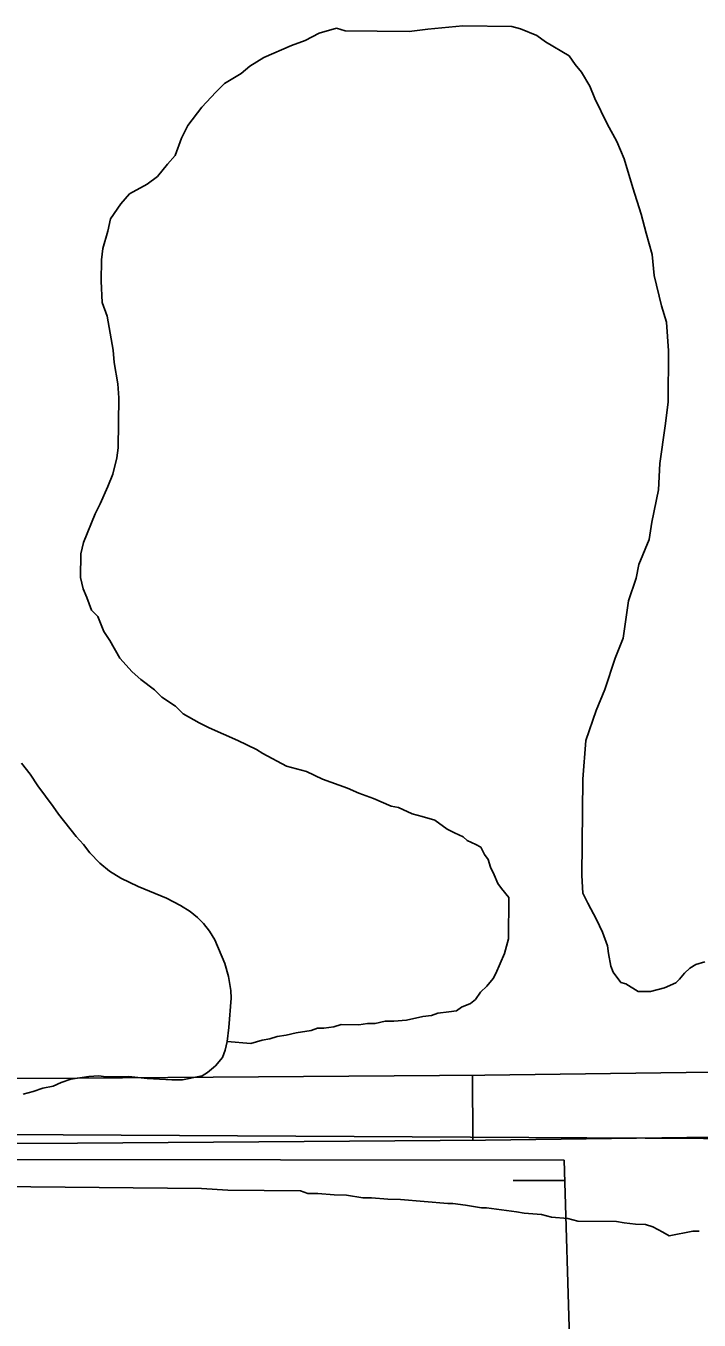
# Model space of a CAD drawing. Extents: x 3148686 to 3186545, y 916144 to 941516.
# Drawn here: x 3183566 to 3183877, y 934963 to 935561 of the extents above; entities that cross this region are included whole.
import ezdxf

# ---------------------------------------------------------------- set-up
doc = ezdxf.new("R2010")
doc.units = 0
for name, color, linetype in [('V-ROAD-CNTR', 7, 'Continuous'), ('V-SITE-VEGE', 7, 'Continuous'), ('V-TOPO-SHOR', 7, 'Continuous'), ('V-WETL-SWMP', 7, 'Continuous')]:
    doc.layers.add(name, color=color, linetype=linetype)

msp = doc.modelspace()

# ---------------------------------------------------------------- linework, layer by layer
at = {"layer": 'V-ROAD-CNTR'}
msp.add_line((3183772.23, 935076.21), (3183772.45, 935046.21), dxfattribs=at)
for points in [[(3182167.95, 935086.35), (3182851.89, 935081.79), (3183252.67, 935081.86), (3183387.37, 935073.98), (3183589.57, 935074.84), (3183778.03, 935076.26), (3184278.1, 935082.85)], [(3182167.95, 935056.35), (3182851.79, 935051.79), (3183251.79, 935051.86), (3183386.56, 935043.97), (3183589.74, 935044.84), (3183778.34, 935046.26), (3184278.49, 935052.85)]]:
    msp.add_lwpolyline(points, dxfattribs=at)
at = {"layer": 'V-SITE-VEGE'}
for p, q in [((3183701.36, 935557.76), (3183694.96, 935554.36)), ((3183709.48, 935559.99), (3183701.36, 935557.76)), ((3183713.51, 935558.79), (3183709.48, 935559.99)), ((3183743.01, 935558.48), (3183713.51, 935558.79)), ((3183751.69, 935559.55), (3183743.01, 935558.48)), ((3183767.9, 935561.12), (3183751.69, 935559.55)), ((3183790.45, 935560.89), (3183767.9, 935561.12)), ((3183794.49, 935559.68), (3183790.45, 935560.89)), ((3183801.98, 935556.72), (3183794.49, 935559.68)), ((3183688.58, 935552.11), (3183675.8, 935546.46)), ((3183694.96, 935554.36), (3183688.58, 935552.11)), ((3183805.99, 935553.78), (3183801.98, 935556.72)), ((3183816.91, 935547.31), (3183805.99, 935553.78)), ((3183675.8, 935546.46), (3183669.39, 935542.48)), ((3183819.76, 935543.23), (3183816.91, 935547.31)), ((3183669.39, 935542.48), (3183665.31, 935539.05)), ((3183822.62, 935539.73), (3183819.76, 935543.23)), ((3183826.6, 935533.33), (3183822.62, 935539.73)), ((3183657.75, 935534.5), (3183653.66, 935530.49)), ((3183665.31, 935539.05), (3183657.75, 935534.5)), ((3183653.66, 935530.49), (3183647.22, 935523.62)), ((3183828.85, 935527.52), (3183826.6, 935533.33)), ((3183647.22, 935523.62), (3183640.77, 935515.01)), ((3183834.51, 935515.9), (3183828.85, 935527.52)), ((3183839.06, 935507.75), (3183834.51, 935515.9)), ((3183640.77, 935515.01), (3183637.82, 935509.26)), ((3183637.82, 935509.26), (3183634.85, 935501.2)), ((3183842.44, 935499.62), (3183839.06, 935507.75)), ((3183634.85, 935501.2), (3183631.34, 935497.18)), ((3183846.35, 935486.28), (3183842.44, 935499.62)), ((3183631.34, 935497.18), (3183626.65, 935491.45)), ((3183621.99, 935488.03), (3183613.84, 935483.49)), ((3183626.65, 935491.45), (3183621.99, 935488.03)), ((3183850.28, 935474.09), (3183846.35, 935486.28)), ((3183613.84, 935483.49), (3183609.75, 935478.9)), ((3183609.75, 935478.9), (3183605.05, 935472.01)), ((3183852.5, 935465.4), (3183850.28, 935474.09)), ((3183605.05, 935472.01), (3183603.83, 935466.24)), ((3183603.83, 935466.24), (3183601.44, 935458.17)), ((3183855.29, 935455.54), (3183852.5, 935465.4)), ((3183601.44, 935458.17), (3183600.81, 935452.97)), ((3183600.81, 935452.97), (3183600.7, 935443.14)), ((3183856.34, 935445.7), (3183855.29, 935455.54)), ((3183859.67, 935431.78), (3183856.34, 935445.7)), ((3183600.7, 935443.14), (3183601.18, 935433.3)), ((3183601.18, 935433.3), (3183603.43, 935426.92)), ((3183603.43, 935426.92), (3183606.15, 935411.27)), ((3183861.9, 935424.24), (3183859.67, 935431.78)), ((3183862.92, 935410.93), (3183861.9, 935424.24)), ((3183606.15, 935411.27), (3183606.67, 935405.49)), ((3183862.68, 935387.22), (3183862.92, 935410.93)), ((3183606.67, 935405.49), (3183608.31, 935395.64)), ((3183608.31, 935395.64), (3183608.82, 935389.27)), ((3183608.82, 935389.27), (3183608.58, 935366.14)), ((3183861.41, 935376.25), (3183862.68, 935387.22)), ((3183858.91, 935358.92), (3183861.41, 935376.25)), ((3183608.58, 935366.14), (3183607.95, 935361.52)), ((3183607.95, 935361.52), (3183606.14, 935354.02)), ((3183858.21, 935346.79), (3183858.91, 935358.92)), ((3183603.77, 935348.26), (3183600.21, 935340.21)), ((3183606.14, 935354.02), (3183603.77, 935348.26)), ((3183855.16, 935331.78), (3183858.21, 935346.79)), ((3183600.21, 935340.21), (3183597.85, 935335.61)), ((3183597.85, 935335.61), (3183592.51, 935322.36)), ((3183853.92, 935323.7), (3183855.16, 935331.78)), ((3183592.51, 935322.36), (3183591.3, 935317.17)), ((3183849.18, 935312.18), (3183853.92, 935323.7)), ((3183591.3, 935317.17), (3183591.19, 935306.18)), ((3183847.95, 935305.83), (3183849.18, 935312.18)), ((3183591.19, 935306.18), (3183592.29, 935300.96)), ((3183592.29, 935300.96), (3183593.98, 935296.9)), ((3183844.38, 935295.46), (3183847.95, 935305.83)), ((3183593.98, 935296.9), (3183596.24, 935291.09)), ((3183841.88, 935278.14), (3183844.38, 935295.46)), ((3183596.24, 935291.09), (3183599.1, 935288.17)), ((3183599.1, 935288.17), (3183601.92, 935281.2)), ((3183601.92, 935281.2), (3183604.76, 935277.12)), ((3183604.76, 935277.12), (3183609.31, 935268.98)), ((3183838.32, 935268.92), (3183841.88, 935278.14)), ((3183609.31, 935268.98), (3183615.02, 935262.56)), ((3183833.54, 935254.51), (3183838.32, 935268.92)), ((3183615.02, 935262.56), (3183619.03, 935259.05)), ((3183619.03, 935259.05), (3183625.35, 935254.36)), ((3183625.35, 935254.36), (3183628.78, 935250.85)), ((3183829.39, 935244.72), (3183833.54, 935254.51)), ((3183628.78, 935250.85), (3183635.1, 935246.74)), ((3183635.1, 935246.74), (3183638.53, 935243.23)), ((3183638.53, 935243.23), (3183646.01, 935239.11)), ((3183824.62, 935230.89), (3183829.39, 935244.72)), ((3183646.01, 935239.11), (3183650.61, 935236.74)), ((3183650.61, 935236.74), (3183663.85, 935230.83)), ((3183663.85, 935230.83), (3183672.48, 935226.69)), ((3183823.28, 935212.98), (3183824.62, 935230.89)), ((3183672.48, 935226.69), (3183675.36, 935224.92)), ((3183675.36, 935224.92), (3183686.28, 935219.03)), ((3183567.91, 935215.31), (3183563.85, 935220.46)), ((3183686.28, 935219.03), (3183695.51, 935216.62)), ((3183695.51, 935216.62), (3183702.99, 935213.07)), ((3183571.38, 935209.94), (3183567.91, 935215.31)), ((3183702.99, 935213.07), (3183714.52, 935208.9)), ((3183822.82, 935168.45), (3183823.28, 935212.98)), ((3183578.51, 935200.41), (3183571.38, 935209.94)), ((3183714.52, 935208.9), (3183719.7, 935206.54)), ((3183719.7, 935206.54), (3183726.61, 935204.15)), ((3183580.96, 935196.83), (3183578.51, 935200.41)), ((3183726.61, 935204.15), (3183734.67, 935200.6)), ((3183734.67, 935200.6), (3183738.13, 935199.98)), ((3183738.13, 935199.98), (3183744.46, 935197.03)), ((3183589.09, 935186.52), (3183580.96, 935196.83)), ((3183744.46, 935197.03), (3183749.08, 935195.82)), ((3183749.08, 935195.82), (3183754.84, 935194.03)), ((3183754.84, 935194.03), (3183760.58, 935189.92)), ((3183760.58, 935189.92), (3183764.04, 935188.15)), ((3183764.04, 935188.15), (3183768.06, 935186.37)), ((3183592.54, 935182.76), (3183589.09, 935186.52)), ((3183595.39, 935178.99), (3183592.54, 935182.76)), ((3183768.06, 935186.37), (3183769.78, 935184.62)), ((3183769.78, 935184.62), (3183773.81, 935182.84)), ((3183773.81, 935182.84), (3183776.11, 935181.66)), ((3183776.11, 935181.66), (3183777.81, 935178.18)), ((3183600.05, 935174.24), (3183595.39, 935178.99)), ((3183777.81, 935178.18), (3183779.52, 935175.84)), ((3183779.52, 935175.84), (3183780.64, 935172.36)), ((3183604.51, 935170.49), (3183600.05, 935174.24)), ((3183609.75, 935167.35), (3183604.51, 935170.49)), ((3183780.64, 935172.36), (3183782.34, 935168.88)), ((3183782.34, 935168.88), (3183784.03, 935164.81)), ((3183617.81, 935163.44), (3183609.75, 935167.35)), ((3183630.89, 935157.99), (3183617.81, 935163.44)), ((3183784.03, 935164.81), (3183785.74, 935162.48)), ((3183823.31, 935160.35), (3183822.82, 935168.45)), ((3183637.34, 935154.66), (3183630.89, 935157.99)), ((3183785.74, 935162.48), (3183789.17, 935158.39)), ((3183789.17, 935158.39), (3183788.97, 935139.31)), ((3183825.58, 935155.7), (3183823.31, 935160.35)), ((3183641.78, 935151.91), (3183637.34, 935154.66)), ((3183645.22, 935149.15), (3183641.78, 935151.91)), ((3183829.55, 935148.15), (3183825.58, 935155.7)), ((3183648.05, 935146.38), (3183645.22, 935149.15)), ((3183650.7, 935142.8), (3183648.05, 935146.38)), ((3183832.38, 935142.33), (3183829.55, 935148.15)), ((3183653.15, 935138.83), (3183650.7, 935142.8)), ((3183788.97, 935139.31), (3183787.17, 935132.39)), ((3183834.63, 935135.95), (3183832.38, 935142.33)), ((3183657.89, 935127.87), (3183653.15, 935138.83)), ((3183835.17, 935132.47), (3183834.63, 935135.95)), ((3183659.57, 935121.88), (3183657.89, 935127.87)), ((3183787.17, 935132.39), (3183783.02, 935123.18)), ((3183836.27, 935126.68), (3183835.17, 935132.47)), ((3183875.6, 935127.43), (3183872.69, 935125.72)), ((3183879.66, 935128.54), (3183875.6, 935127.43)), ((3183660.65, 935115.29), (3183659.57, 935121.88)), ((3183783.02, 935123.18), (3183781.84, 935120.88)), ((3183837.39, 935123.78), (3183836.27, 935126.68)), ((3183840.81, 935119.11), (3183837.39, 935123.78)), ((3183870.35, 935123.43), (3183868.01, 935120.57)), ((3183872.69, 935125.72), (3183870.35, 935123.43)), ((3183660.69, 935111.88), (3183660.65, 935115.29)), ((3183778.92, 935117.44), (3183775.99, 935114.58)), ((3183781.84, 935120.88), (3183778.92, 935117.44)), ((3183843.12, 935118.51), (3183840.81, 935119.11)), ((3183848.87, 935114.98), (3183843.12, 935118.51)), ((3183854.65, 935114.92), (3183848.87, 935114.98)), ((3183861.03, 935116.59), (3183854.65, 935114.92)), ((3183866.26, 935118.85), (3183861.03, 935116.59)), ((3183868.01, 935120.57), (3183866.26, 935118.85)), ((3183659.65, 935098.25), (3183660.69, 935111.88)), ((3183771.31, 935109.42), (3183767.25, 935107.73)), ((3183773.65, 935111.14), (3183771.31, 935109.42)), ((3183775.99, 935114.58), (3183773.65, 935111.14)), ((3183749.28, 935103.29), (3183741.74, 935101.63)), ((3183753.33, 935103.83), (3183749.28, 935103.29)), ((3183756.23, 935104.95), (3183753.33, 935103.83)), ((3183761.44, 935105.48), (3183756.23, 935104.95)), ((3183764.92, 935106.02), (3183761.44, 935105.48)), ((3183767.25, 935107.73), (3183764.92, 935106.02)), ((3183658.93, 935091.83), (3183659.65, 935098.25)), ((3183700.64, 935098.01), (3183697.74, 935096.88)), ((3183703.54, 935097.98), (3183700.64, 935098.01)), ((3183708.17, 935098.51), (3183703.54, 935097.98)), ((3183711.65, 935099.63), (3183708.17, 935098.51)), ((3183719.74, 935099.55), (3183711.65, 935099.63)), ((3183723.8, 935100.08), (3183719.74, 935099.55)), ((3183727.27, 935100.05), (3183723.8, 935100.08)), ((3183731.9, 935101.16), (3183727.27, 935100.05)), ((3183735.95, 935101.12), (3183731.9, 935101.16)), ((3183741.74, 935101.63), (3183735.95, 935101.12)), ((3183669.92, 935090.81), (3183658.93, 935091.83)), ((3183675.14, 935092.49), (3183669.92, 935090.81)), ((3183678.62, 935093.03), (3183675.14, 935092.49)), ((3183682.1, 935094.15), (3183678.62, 935093.03)), ((3183686.15, 935094.69), (3183682.1, 935094.15)), ((3183690.79, 935095.8), (3183686.15, 935094.69)), ((3183697.74, 935096.88), (3183690.79, 935095.8)), ((3183647.09, 935023.86), (3183515.25, 935025.23)), ((3183659.22, 935023.16), (3183647.09, 935023.86)), ((3183692.76, 935022.81), (3183659.22, 935023.16)), ((3183696.22, 935021.62), (3183692.76, 935022.81)), ((3183700.84, 935021.57), (3183696.22, 935021.62)), ((3183708.36, 935020.91), (3183700.84, 935021.57)), ((3183714.14, 935020.85), (3183708.36, 935020.91)), ((3183721.64, 935019.62), (3183714.14, 935020.85)), ((3183725.69, 935019.58), (3183721.64, 935019.62)), ((3183733.2, 935018.92), (3183725.69, 935019.58)), ((3183738.98, 935018.86), (3183733.2, 935018.92)), ((3183760.94, 935016.9), (3183738.98, 935018.86)), ((3183763.25, 935016.87), (3183760.94, 935016.9)), ((3183769.03, 935016.23), (3183763.25, 935016.87)), ((3183776.53, 935015), (3183769.03, 935016.23)), ((3183778.85, 935014.98), (3183776.53, 935015)), ((3183792.71, 935013.1), (3183778.85, 935014.98)), ((3183796.17, 935012.48), (3183792.71, 935013.1)), ((3183804.26, 935011.82), (3183796.17, 935012.48)), ((3183808.87, 935010.62), (3183804.26, 935011.82)), ((3183816.39, 935009.96), (3183808.87, 935010.62)), ((3183821, 935008.76), (3183816.39, 935009.96)), ((3183838.93, 935008.57), (3183821, 935008.76)), ((3183842.39, 935007.96), (3183838.93, 935008.57)), ((3183847.59, 935007.33), (3183842.39, 935007.96)), ((3183852.21, 935007.28), (3183847.59, 935007.33)), ((3183855.67, 935006.08), (3183852.21, 935007.28)), ((3183860.27, 935003.72), (3183855.67, 935006.08)), ((3183863.15, 935001.96), (3183860.27, 935003.72)), ((3183874.16, 935004.16), (3183863.15, 935001.96)), ((3183877.05, 935004.13), (3183874.16, 935004.16))]:
    msp.add_line(p, q, dxfattribs=at)
at = {"layer": 'V-TOPO-SHOR'}
for points in [[(3183564.69, 935067.46), (3183569.28, 935068.72), (3183573.67, 935070.18), (3183578.46, 935071.23), (3183582.25, 935072.88), (3183586.64, 935074.34), (3183595.03, 935075.64), (3183599.64, 935075.9), (3183602.85, 935075.53), (3183613.46, 935075.66), (3183621.88, 935074.76), (3183633.31, 935074.1), (3183638.31, 935074.16), (3183647.31, 935075.87), (3183649.89, 935077.5), (3183653.46, 935080.55), (3183656.81, 935084.4), (3183657.98, 935087.82), (3183658.93, 935091.83), (3183659.65, 935098.25), (3183660.69, 935111.88), (3183660.65, 935115.29), (3183659.57, 935121.88), (3183657.89, 935127.87), (3183653.15, 935138.83), (3183650.7, 935142.8), (3183648.05, 935146.38), (3183645.22, 935149.15), (3183641.78, 935151.91), (3183637.34, 935154.66), (3183630.89, 935157.99), (3183617.81, 935163.44), (3183609.75, 935167.35), (3183604.51, 935170.49), (3183600.05, 935174.24), (3183595.39, 935178.99), (3183592.54, 935182.76), (3183589.09, 935186.52), (3183580.96, 935196.84), (3183578.51, 935200.41), (3183571.38, 935209.94), (3183567.91, 935215.31), (3183563.85, 935220.46)], [(3180871.1, 935041.15), (3182748.88, 935053.51), (3184282.62, 935044.73)]]:
    msp.add_lwpolyline(points, dxfattribs=at)
at = {"layer": 'V-WETL-SWMP'}
for p, q in [((3183814.61, 935036.9), (3182476.36, 935039.16)), ((3183814.61, 935036.9), (3182476.36, 935039.16)), ((3183837.71, 934267.06), (3183814.61, 935036.9)), ((3183837.71, 934267.06), (3183814.61, 935036.9)), ((3183791.1, 935027.56), (3183814.89, 935027.53))]:
    msp.add_line(p, q, dxfattribs=at)

doc.saveas('drawing.dxf')
